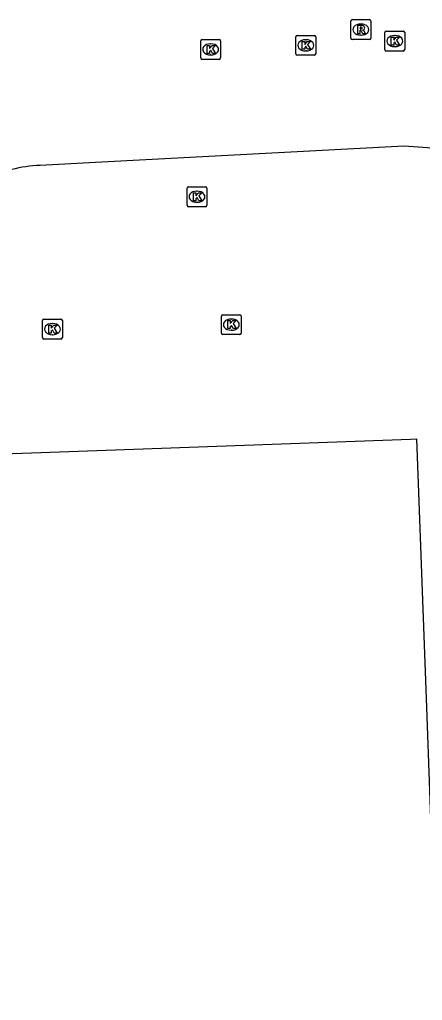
# Model space of a CAD drawing. Extents: x 160557 to 161245, y 385330 to 386505.
# Drawn here: x 160921.82 to 160942.08, y 386332.29 to 386381.63 of the extents above; entities that cross this region are included whole.
import ezdxf

# ---------------------------------------------------------------- set-up
doc = ezdxf.new("R2010")
doc.units = 0
for name, color, linetype in [('IMGEO_Kolk', 7, 'Continuous'), ('IMGEO_Pand', 7, 'Continuous'), ('IMGEO_Rijbaan_lokaal_open', 7, 'Continuous'), ('IMGEO_Rioolput', 7, 'Continuous')]:
    doc.layers.add(name, color=color, linetype=linetype)

msp = doc.modelspace()

# ---------------------------------------------------------------- linework, layer by layer
at = {"layer": 'IMGEO_Kolk'}
for p, q in [((160935.714, 386379.913), (160935.714, 386380.765)), ((160935.789, 386380.839), (160936.641, 386380.839)), ((160936.715, 386380.765), (160936.715, 386379.913)), ((160940.189, 386380.128), (160940.189, 386380.98)), ((160940.264, 386381.054), (160941.116, 386381.054)), ((160940.677, 386380.834), (160940.702, 386380.834)), ((160941.19, 386380.98), (160941.19, 386380.128)), ((160930.929, 386379.708), (160930.929, 386380.56)), ((160931.004, 386380.634), (160931.856, 386380.634)), ((160931.417, 386380.414), (160931.442, 386380.414)), ((160931.93, 386380.56), (160931.93, 386379.708)), ((160936.202, 386380.619), (160936.227, 386380.619)), ((160940.7, 386380.274), (160940.675, 386380.274)), ((160931.44, 386379.854), (160931.415, 386379.854)), ((160936.641, 386379.839), (160935.789, 386379.839)), ((160936.225, 386380.059), (160936.2, 386380.059)), ((160941.116, 386380.054), (160940.264, 386380.054)), ((160931.856, 386379.634), (160931.004, 386379.634)), ((160930.243, 386372.296), (160930.243, 386373.148)), ((160930.318, 386373.222), (160931.17, 386373.222)), ((160930.731, 386373.002), (160930.756, 386373.002)), ((160931.244, 386373.148), (160931.244, 386372.296)), ((160930.754, 386372.442), (160930.729, 386372.442)), ((160931.17, 386372.222), (160930.318, 386372.222)), ((160922.971, 386365.636), (160922.971, 386366.488)), ((160923.046, 386366.562), (160923.898, 386366.562)), ((160923.972, 386366.488), (160923.972, 386365.636)), ((160931.968, 386365.862), (160931.968, 386366.714)), ((160932.043, 386366.788), (160932.895, 386366.788)), ((160932.456, 386366.568), (160932.481, 386366.568)), ((160932.969, 386366.714), (160932.969, 386365.862)), ((160923.459, 386366.342), (160923.484, 386366.342)), ((160932.479, 386366.008), (160932.454, 386366.008)), ((160923.898, 386365.562), (160923.046, 386365.562)), ((160923.482, 386365.782), (160923.457, 386365.782)), ((160932.895, 386365.788), (160932.043, 386365.788))]:
    msp.add_line(p, q, dxfattribs=at)
for points in [[(160935.714, 386379.913), (160935.714, 386380.765)], [(160935.789, 386380.839), (160936.641, 386380.839)], [(160936.715, 386380.765), (160936.715, 386379.913)], [(160940.189, 386380.128), (160940.189, 386380.98)], [(160940.264, 386381.054), (160941.116, 386381.054)], [(160940.51, 386380.754), (160940.633, 386380.754), (160940.633, 386380.603), (160940.763, 386380.754), (160940.927, 386380.754), (160940.781, 386380.603), (160940.934, 386380.354), (160940.782, 386380.354), (160940.697, 386380.518), (160940.633, 386380.451), (160940.633, 386380.354), (160940.51, 386380.354), (160940.51, 386380.754)], [(160941.19, 386380.98), (160941.19, 386380.128)], [(160930.929, 386379.708), (160930.929, 386380.56)], [(160931.004, 386380.634), (160931.856, 386380.634)], [(160931.25, 386380.334), (160931.373, 386380.334), (160931.373, 386380.183), (160931.503, 386380.334), (160931.667, 386380.334), (160931.521, 386380.183), (160931.674, 386379.934), (160931.522, 386379.934), (160931.437, 386380.098), (160931.373, 386380.031), (160931.373, 386379.934), (160931.25, 386379.934), (160931.25, 386380.334)], [(160931.93, 386380.56), (160931.93, 386379.708)], [(160936.035, 386380.539), (160936.158, 386380.539), (160936.158, 386380.388), (160936.288, 386380.539), (160936.452, 386380.539), (160936.306, 386380.388), (160936.459, 386380.139), (160936.307, 386380.139), (160936.222, 386380.303), (160936.158, 386380.236), (160936.158, 386380.139), (160936.035, 386380.139), (160936.035, 386380.539)], [(160936.641, 386379.839), (160935.789, 386379.839)], [(160941.116, 386380.054), (160940.264, 386380.054)], [(160931.856, 386379.634), (160931.004, 386379.634)], [(160930.243, 386372.296), (160930.243, 386373.148)], [(160930.318, 386373.222), (160931.17, 386373.222)], [(160930.564, 386372.922), (160930.687, 386372.922), (160930.687, 386372.771), (160930.817, 386372.922), (160930.981, 386372.922), (160930.835, 386372.771), (160930.988, 386372.522), (160930.836, 386372.522), (160930.751, 386372.686), (160930.687, 386372.619), (160930.687, 386372.522), (160930.564, 386372.522), (160930.564, 386372.922)], [(160931.244, 386373.148), (160931.244, 386372.296)], [(160931.17, 386372.222), (160930.318, 386372.222)], [(160922.971, 386365.636), (160922.971, 386366.488)], [(160923.046, 386366.562), (160923.898, 386366.562)], [(160923.972, 386366.488), (160923.972, 386365.636)], [(160931.968, 386365.862), (160931.968, 386366.714)], [(160932.043, 386366.788), (160932.895, 386366.788)], [(160932.289, 386366.488), (160932.412, 386366.488), (160932.412, 386366.337), (160932.542, 386366.488), (160932.706, 386366.488), (160932.56, 386366.337), (160932.713, 386366.088), (160932.561, 386366.088), (160932.476, 386366.252), (160932.412, 386366.185), (160932.412, 386366.088), (160932.289, 386366.088), (160932.289, 386366.488)], [(160932.969, 386366.714), (160932.969, 386365.862)], [(160923.292, 386366.262), (160923.415, 386366.262), (160923.415, 386366.111), (160923.545, 386366.262), (160923.709, 386366.262), (160923.563, 386366.111), (160923.716, 386365.862), (160923.564, 386365.862), (160923.479, 386366.026), (160923.415, 386365.959), (160923.415, 386365.862), (160923.292, 386365.862), (160923.292, 386366.262)], [(160923.898, 386365.562), (160923.046, 386365.562)], [(160932.895, 386365.788), (160932.043, 386365.788)]]:
    msp.add_lwpolyline(points, dxfattribs=at)
for centre, start, end in [((160935.791, 386380.763), 91.552, 178.448), ((160935.791, 386380.763), 91.552, 178.448), ((160936.639, 386380.763), 1.552, 88.448), ((160936.639, 386380.763), 1.552, 88.448), ((160940.266, 386380.978), 91.552, 178.448), ((160940.266, 386380.978), 91.552, 178.448), ((160941.114, 386380.978), 1.552, 88.448), ((160941.114, 386380.978), 1.552, 88.448), ((160931.006, 386380.558), 91.552, 178.448), ((160931.006, 386380.558), 91.552, 178.448), ((160931.854, 386380.558), 1.552, 88.448), ((160931.854, 386380.558), 1.552, 88.448), ((160935.791, 386379.915), 181.552, 268.448), ((160935.791, 386379.915), 181.552, 268.448), ((160936.639, 386379.915), 271.552, 358.448), ((160936.639, 386379.915), 271.552, 358.448), ((160940.266, 386380.13), 181.552, 268.448), ((160940.266, 386380.13), 181.552, 268.448), ((160941.114, 386380.13), 271.552, 358.448), ((160941.114, 386380.13), 271.552, 358.448), ((160931.006, 386379.71), 181.552, 268.448), ((160931.006, 386379.71), 181.552, 268.448), ((160931.854, 386379.71), 271.552, 358.448), ((160931.854, 386379.71), 271.552, 358.448), ((160930.32, 386373.146), 91.552, 178.448), ((160930.32, 386373.146), 91.552, 178.448), ((160931.168, 386373.146), 1.552, 88.448), ((160931.168, 386373.146), 1.552, 88.448), ((160930.32, 386372.298), 181.552, 268.448), ((160930.32, 386372.298), 181.552, 268.448), ((160931.168, 386372.298), 271.552, 358.448), ((160931.168, 386372.298), 271.552, 358.448), ((160923.048, 386366.486), 91.552, 178.448), ((160923.048, 386366.486), 91.552, 178.448), ((160923.896, 386366.486), 1.552, 88.448), ((160923.896, 386366.486), 1.552, 88.448), ((160932.045, 386366.712), 91.552, 178.448), ((160932.045, 386366.712), 91.552, 178.448), ((160932.893, 386366.712), 1.552, 88.448), ((160932.893, 386366.712), 1.552, 88.448), ((160923.048, 386365.638), 181.552, 268.448), ((160923.048, 386365.638), 181.552, 268.448), ((160923.896, 386365.638), 271.552, 358.448), ((160923.896, 386365.638), 271.552, 358.448), ((160932.045, 386365.864), 181.552, 268.448), ((160932.045, 386365.864), 181.552, 268.448), ((160932.893, 386365.864), 271.552, 358.448), ((160932.893, 386365.864), 271.552, 358.448)]:
    msp.add_arc(centre, 0.0765, start, end, dxfattribs=at)
for centre, major_axis, ratio, start_param, end_param in [((160940.676, 386380.554), (-0.387, 0.002), 0.722429, 4.712389, 7.853982), ((160940.701, 386380.554), (-0.39, 0.002), 0.717154, 1.570796, 4.712389), ((160931.416, 386380.134), (-0.387, 0.002), 0.722429, 4.712389, 7.853982), ((160931.441, 386380.134), (-0.39, 0.002), 0.717154, 1.570796, 4.712389), ((160936.201, 386380.339), (-0.387, 0.002), 0.722429, 4.712389, 7.853982), ((160936.226, 386380.339), (-0.39, 0.002), 0.717154, 1.570796, 4.712389), ((160930.73, 386372.722), (-0.387, 0.002), 0.722429, 4.712389, 7.853982), ((160930.755, 386372.722), (-0.39, 0.002), 0.717154, 1.570796, 4.712389), ((160932.455, 386366.288), (-0.387, 0.002), 0.722429, 4.712389, 7.853982), ((160932.48, 386366.288), (-0.39, 0.002), 0.717154, 1.570796, 4.712389), ((160923.458, 386366.062), (-0.387, 0.002), 0.722429, 4.712389, 7.853982), ((160923.483, 386366.062), (-0.39, 0.002), 0.717154, 1.570796, 4.712389)]:
    msp.add_ellipse(centre, major_axis=major_axis, ratio=ratio, start_param=start_param, end_param=end_param, dxfattribs=at)
at = {"layer": 'IMGEO_Pand'}
msp.add_lwpolyline([(160886.92, 386378.069), (160887.084, 386373.842), (160887.218, 386373.847), (160887.297, 386371.731), (160886.513, 386371.701), (160886.53, 386371.24), (160886.81, 386371.25), (160887.788, 386344.981), (160901.694, 386345.499), (160901.136, 386359.079), (160923.352, 386359.876), (160926.169, 386359.978), (160941.484, 386360.527), (160941.785, 386360.538), (160942.28, 386347.028), (160942.468, 386341.918), (160943.127, 386323.923)], dxfattribs=at)
at = {"layer": 'IMGEO_Rijbaan_lokaal_open'}
msp.add_lwpolyline([(160968.514, 386372.312), (160966.151, 386374.964), (160965.169, 386376.067), (160956.593, 386375.803), (160942.576, 386375.174), (160941.165, 386375.266), (160925.643, 386374.446), (160922.852, 386374.298)], dxfattribs=at)
msp.add_arc((160923.005, 386368.391), 5.909, 91.4883, 119.5171, dxfattribs=at)
at = {"layer": 'IMGEO_Rioolput'}
for p, q in [((160938.481, 386380.707), (160938.481, 386381.559)), ((160938.556, 386381.633), (160939.408, 386381.633)), ((160938.969, 386381.413), (160938.994, 386381.413)), ((160939.482, 386381.559), (160939.482, 386380.707)), ((160938.992, 386380.853), (160938.967, 386380.853)), ((160939.408, 386380.633), (160938.556, 386380.633))]:
    msp.add_line(p, q, dxfattribs=at)
for points in [[(160938.481, 386380.707), (160938.481, 386381.559)], [(160938.556, 386381.633), (160939.408, 386381.633)], [(160939.07, 386381.331), (160938.818, 386381.333), (160938.818, 386380.933)], [(160938.996, 386381.252), (160938.942, 386381.252), (160938.942, 386381.171)], [(160939.482, 386381.559), (160939.482, 386380.707)], [(160938.818, 386380.933), (160938.942, 386380.933), (160938.942, 386381.095), (160938.953, 386381.095)], [(160938.942, 386381.171), (160938.994, 386381.171)], [(160939, 386381.066), (160939.071, 386380.933), (160939.211, 386380.933), (160939.146, 386381.059)], [(160939.408, 386380.633), (160938.556, 386380.633)]]:
    msp.add_lwpolyline(points, dxfattribs=at)
for centre, radius, start, end in [((160938.558, 386381.557), 0.0765, 91.552, 178.448), ((160938.558, 386381.557), 0.0765, 91.552, 178.448), ((160939.002, 386381.156), 0.0964, 77.0061, 93.1865), ((160939.016, 386381.213), 0.0378, 276.6634, 79.6772), ((160939.069, 386381.221), 0.109, 350.3612, 89.416), ((160939.406, 386381.557), 0.0765, 1.552, 88.448), ((160939.406, 386381.557), 0.0765, 1.552, 88.448), ((160938.952, 386381.042), 0.0533, 26.0293, 88.6989), ((160938.978, 386381.36), 0.19, 274.7715, 282.9687), ((160939.067, 386381.221), 0.112, 277.5842, 350.9817), ((160939.051, 386381.006), 0.108, 29.5134, 73.7905), ((160938.558, 386380.709), 0.0765, 181.552, 268.448), ((160938.558, 386380.709), 0.0765, 181.552, 268.448), ((160939.406, 386380.709), 0.0765, 271.552, 358.448), ((160939.406, 386380.709), 0.0765, 271.552, 358.448)]:
    msp.add_arc(centre, radius, start, end, dxfattribs=at)
for centre, major_axis, ratio, start_param, end_param in [((160938.968, 386381.133), (-0.387, 0.002), 0.722429, 4.712389, 7.853982), ((160938.993, 386381.133), (-0.39, 0.002), 0.717154, 1.570796, 4.712389)]:
    msp.add_ellipse(centre, major_axis=major_axis, ratio=ratio, start_param=start_param, end_param=end_param, dxfattribs=at)

doc.saveas('drawing.dxf')
